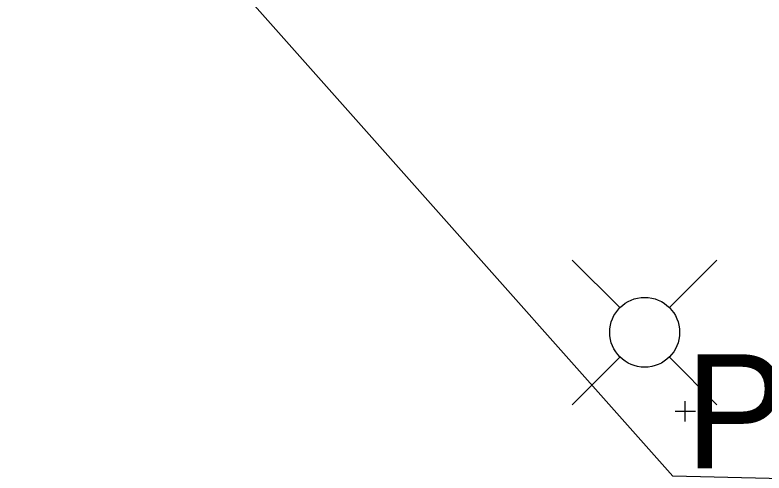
# Model space of a CAD drawing. Extents: x -1 to 1157254, y -1 to 2021979.
# Drawn here: x 1149882.25 to 1149929.57, y 2019455.62 to 2019484.56 of the extents above; entities that cross this region are included whole.
import ezdxf

# ---------------------------------------------------------------- set-up
doc = ezdxf.new("R2010")
doc.units = 0
for name, color, linetype in [('S_BUILDING_ANNOT', 7, 'Continuous'), ('S_CATCH_BASIN', 7, 'Continuous'), ('S_GAS_PUMP_ISLAND_ANNOT', 7, 'Continuous'), ('S_GATE', 7, 'Continuous')]:
    doc.layers.add(name, color=color, linetype=linetype)

msp = doc.modelspace()

# ---------------------------------------------------------------- linework, layer by layer
at = {"layer": 'S_BUILDING_ANNOT'}
for p, q in [((1149924.593, 2019458.887), (1149924.591, 2019460.16)), ((1149923.956, 2019459.522), (1149925.228, 2019459.525)), ((1149924.592, 2019459.523), (1149924.592, 2019459.523))]:
    msp.add_line(p, q, dxfattribs=at)
at = {"layer": 'S_CATCH_BASIN'}
for p, q in [((1149920.431, 2019466.092), (1149917.449, 2019469.075)), ((1149923.608, 2019466.092), (1149926.59, 2019469.075)), ((1149920.431, 2019462.916), (1149917.449, 2019459.934)), ((1149923.608, 2019462.916), (1149926.59, 2019459.934))]:
    msp.add_line(p, q, dxfattribs=at)
msp.add_circle((1149922.028, 2019464.513), 2.207, dxfattribs=at)
at = {"layer": 'S_GAS_PUMP_ISLAND_ANNOT'}
msp.add_lwpolyline([(1150005.492, 2019428.837), (1149959.774, 2019445.613), (1149955.275, 2019454.356), (1149954.209, 2019454.687), (1149923.801, 2019455.422), (1149782.11, 2019614.839)], dxfattribs=at)

# ---------------------------------------------------------------- texts
at = {"layer": 'S_GATE'}
msp.add_text('PLANTER', height=7.2, dxfattribs=at).set_placement((1149924.592, 2019455.923))

doc.saveas('drawing.dxf')
